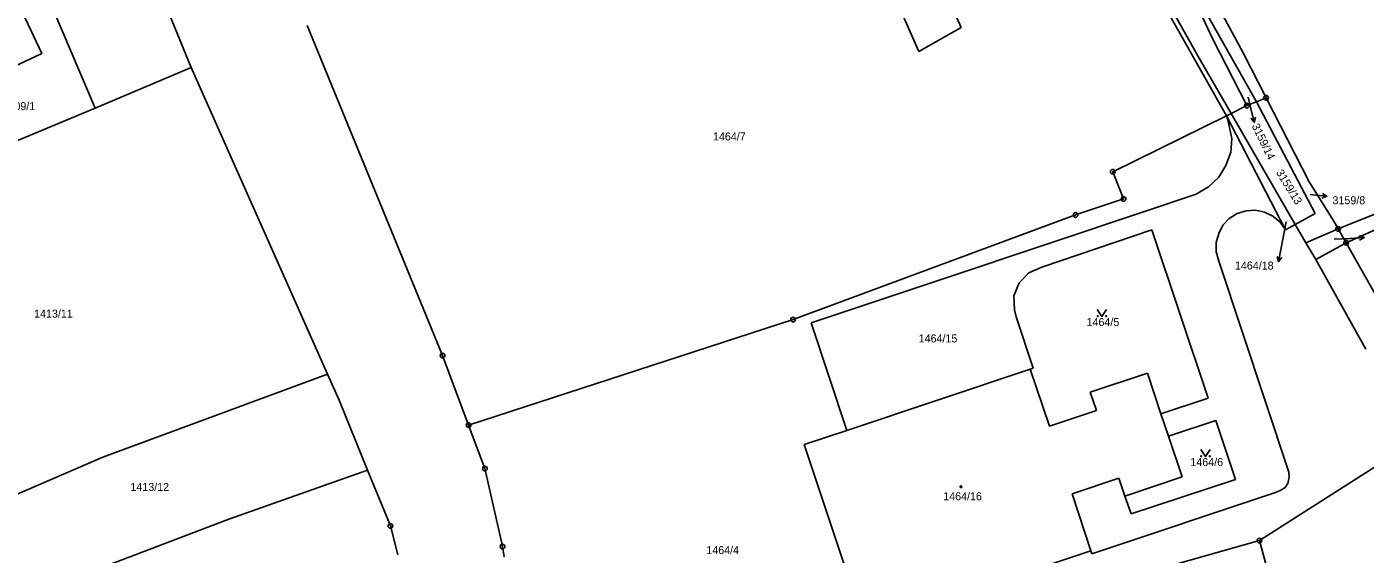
# Model space of a CAD drawing. Extents: x -736345 to -729997, y -1130177 to -1122501.
# Drawn here: x -733111.6 to -732827.2, y -1126333.8 to -1126221.7 of the extents above; entities that cross this region are included whole.
import ezdxf

# ---------------------------------------------------------------- set-up
doc = ezdxf.new("R2010")
doc.units = 0
for name, color, linetype in [('Vrstva 1', 7, 'Continuous'), ('Vrstva 16', 7, 'Continuous'), ('Vrstva 18', 7, 'Continuous'), ('Vrstva 19', 7, 'Continuous'), ('Vrstva 25', 7, 'Continuous')]:
    doc.layers.add(name, color=color, linetype=linetype)

msp = doc.modelspace()

# ---------------------------------------------------------------- linework, layer by layer
at = {"layer": 'Vrstva 1'}
for points in [[(-732856.7, -1126240.64), (-732895.54, -1126171.78)], [(-733089.94, -1126198.05), (-733076.67, -1126230.42)], [(-732870.52, -1126201.9), (-732850.31, -1126237.66)], [(-732866.12, -1126203.19), (-732853.09, -1126227.45)], [(-733110.73, -1126206.91), (-733097.07, -1126239)], [(-732873.69, -1126208.4), (-732862.75, -1126227.89)], [(-732913.04, -1126221.86), (-732917.92, -1126210.92)], [(-732866.04, -1126210.53), (-732859.64, -1126224.23)], [(-732927.29, -1126215.05), (-732922.05, -1126226.97)], [(-733112.55, -1126218.69), (-733120.68, -1126222.48), (-733121.49, -1126220.74), (-733128.58, -1126224.06), (-733125.52, -1126230.46), (-733121.25, -1126228.49), (-733119.31, -1126232.52), (-733108.42, -1126227.43), (-733112.55, -1126218.69)], [(-733052, -1126221.47), (-733023.26, -1126291.59)], [(-732922.05, -1126226.97), (-732913.04, -1126221.86)], [(-732859.64, -1126224.23), (-732852.34, -1126238.5)], [(-732862.75, -1126227.89), (-732855.72, -1126240.16)], [(-732853.09, -1126227.45), (-732848.28, -1126236.81)], [(-733076.67, -1126230.42), (-733097.07, -1126239)], [(-733076.67, -1126230.42), (-733047.71, -1126295.58)], [(-732850.31, -1126237.66), (-732848.28, -1126236.81)], [(-732848.28, -1126236.81), (-732839.1, -1126254.67)], [(-732759.85, -1126235.45), (-732832.96, -1126264.68)], [(-733097.07, -1126239), (-733123.15, -1126249.9)], [(-732855.72, -1126240.16), (-732856.7, -1126240.64)], [(-732855.72, -1126240.16), (-732852.34, -1126238.5)], [(-732842.07, -1126263.74), (-732855.72, -1126240.16)], [(-732852.34, -1126238.5), (-732850.31, -1126237.66)], [(-732837.81, -1126261.45), (-732850.31, -1126237.66)], [(-732856.7, -1126240.64), (-732880.85, -1126252.55)], [(-732856.37, -1126241.52), (-732856.7, -1126240.64)], [(-732844.15, -1126264.86), (-732856.7, -1126240.64)], [(-732855.58, -1126245.47), (-732856.37, -1126241.52)], [(-732855.77, -1126248.35), (-732855.58, -1126245.47)], [(-732856.79, -1126251.21), (-732855.77, -1126248.35)], [(-732858.32, -1126253.72), (-732856.79, -1126251.21)], [(-732878.54, -1126258.33), (-732880.85, -1126252.55)], [(-732860.53, -1126255.78), (-732858.32, -1126253.72)], [(-732863.1, -1126257.28), (-732860.53, -1126255.78)], [(-732839.1, -1126254.67), (-732833.88, -1126263.05)], [(-732888.75, -1126261.73), (-732878.54, -1126258.33)], [(-732873.68, -1126260.84), (-732863.1, -1126257.28)], [(-732948.79, -1126283.96), (-732888.75, -1126261.73)], [(-732916.68, -1126275.24), (-732873.68, -1126260.84)], [(-732856.12, -1126262.45), (-732857.46, -1126263.91)], [(-732854.4, -1126261.43), (-732856.12, -1126262.45)], [(-732852.48, -1126260.82), (-732854.4, -1126261.43)], [(-732850.53, -1126260.72), (-732852.48, -1126260.82)], [(-732848.59, -1126261.12), (-732850.53, -1126260.72)], [(-732846.81, -1126261.97), (-732848.59, -1126261.12)], [(-732845.27, -1126263.26), (-732846.81, -1126261.97)], [(-732842.07, -1126263.74), (-732837.81, -1126261.45)], [(-732817.98, -1126261.72), (-732831.28, -1126267.64)], [(-732895.91, -1126272.81), (-732872.56, -1126264.89)], [(-732860.57, -1126300.66), (-732872.56, -1126264.89)], [(-732858.32, -1126265.67), (-732858.9, -1126267.57)], [(-732857.46, -1126263.91), (-732858.32, -1126265.67)], [(-732844.15, -1126264.86), (-732845.27, -1126263.26)], [(-732842.07, -1126263.74), (-732844.15, -1126264.86)], [(-732842.07, -1126263.74), (-732839.81, -1126267.64)], [(-732839.81, -1126267.64), (-732832.96, -1126264.68)], [(-732833.88, -1126263.05), (-732832.96, -1126264.68)], [(-732831.28, -1126267.64), (-732832.96, -1126264.68)], [(-732858.9, -1126267.57), (-732858.86, -1126269.53)], [(-732837.73, -1126271.22), (-732839.81, -1126267.64)], [(-732837.73, -1126271.22), (-732831.28, -1126267.64)], [(-732831.28, -1126267.64), (-732823.98, -1126280.53)], [(-732858.86, -1126269.53), (-732858.32, -1126271.56)], [(-732827.1, -1126290.21), (-732837.73, -1126271.22)], [(-732900.76, -1126276.14), (-732898.67, -1126274.03)], [(-732898.67, -1126274.03), (-732895.91, -1126272.81)], [(-732858.32, -1126271.56), (-732843.43, -1126316.38)], [(-732944.93, -1126284.68), (-732916.68, -1126275.24)], [(-732901.84, -1126278.92), (-732900.76, -1126276.14)], [(-732901.76, -1126281.9), (-732901.84, -1126278.92)], [(-732901.37, -1126283.37), (-732901.76, -1126281.9)], [(-733017.73, -1126306.36), (-732948.79, -1126283.96)], [(-732937.36, -1126307.51), (-732944.93, -1126284.68)], [(-732897.74, -1126294.26), (-732901.37, -1126283.37)], [(-733023.26, -1126291.59), (-733017.73, -1126306.36)], [(-733047.71, -1126295.58), (-733095.44, -1126313.21)], [(-733047.71, -1126295.58), (-733045.26, -1126301.08)], [(-732898.38, -1126294.46), (-732937.36, -1126307.51)], [(-732898.38, -1126294.46), (-732897.74, -1126294.26)], [(-732894.31, -1126306.58), (-732898.38, -1126294.46)], [(-732873.49, -1126295.34), (-732885.65, -1126299.39)], [(-732870.6, -1126303.99), (-732873.49, -1126295.34)], [(-732885.65, -1126299.39), (-732884.34, -1126303.31)], [(-733045.26, -1126301.08), (-733039.18, -1126315.98)], [(-732870.6, -1126303.99), (-732860.57, -1126300.66)], [(-732884.34, -1126303.31), (-732894.31, -1126306.58)], [(-732870.6, -1126303.99), (-732869, -1126308.76)], [(-732869, -1126308.76), (-732858.97, -1126305.41)], [(-732858.97, -1126305.41), (-732854.78, -1126317.95)], [(-733017.73, -1126306.36), (-733014.27, -1126315.62)], [(-732946.39, -1126310.53), (-732937.36, -1126307.51)], [(-732933.55, -1126349.14), (-732946.39, -1126310.53)], [(-732866.11, -1126317.38), (-732869, -1126308.76)], [(-732849.69, -1126330.92), (-732816.69, -1126309.83)], [(-733136.83, -1126331.03), (-733095.44, -1126313.21)], [(-733039.18, -1126315.98), (-733068.67, -1126326.4)], [(-733039.18, -1126315.98), (-733034.35, -1126327.79)], [(-733014.27, -1126315.62), (-733010.86, -1126330.58)], [(-732843.43, -1126316.38), (-732843.35, -1126317.45)], [(-732879.59, -1126317.64), (-732889.5, -1126321.01)], [(-732878.28, -1126321.51), (-732879.59, -1126317.64)], [(-732878.28, -1126321.51), (-732866.11, -1126317.38)], [(-732854.78, -1126317.95), (-732876.92, -1126325.24)], [(-732844.25, -1126319.65), (-732845.13, -1126320.23)], [(-732843.62, -1126318.8), (-732844.25, -1126319.65)], [(-732843.35, -1126317.45), (-732843.62, -1126318.8)], [(-732889.5, -1126321.01), (-732885.5, -1126333.06)], [(-732846.03, -1126320.66), (-732885.32, -1126333.74)], [(-732876.92, -1126325.24), (-732878.28, -1126321.51)], [(-732845.13, -1126320.23), (-732846.03, -1126320.66)], [(-733121.35, -1126346.41), (-733068.67, -1126326.4)], [(-733034.35, -1126327.79), (-733032.8, -1126333.97)], [(-733010.86, -1126330.58), (-733010.5, -1126332.18)], [(-732909.27, -1126347.78), (-732849.69, -1126330.92)], [(-732838.42, -1126372.81), (-732849.69, -1126330.92)], [(-733010.5, -1126332.18), (-733010.19, -1126334.39)], [(-732885.5, -1126333.06), (-732933.55, -1126349.14)], [(-732885.32, -1126333.74), (-732885.5, -1126333.06)]]:
    msp.add_lwpolyline(points, dxfattribs=at)
at = {"layer": 'Vrstva 16'}
for points in [[(-732852.11, -1126236.67), (-732851.51, -1126239.11)], [(-732838.88, -1126257.36), (-732838.34, -1126257.42)], [(-732843.98, -1126263.19), (-732845.05, -1126268.68)], [(-732833.78, -1126266.88), (-732830.42, -1126266.7)]]:
    msp.add_lwpolyline(points, dxfattribs=at)
at = {"layer": 'Vrstva 25'}
for points in [[(-732851.51, -1126239.11), (-732850.8, -1126242.024)], [(-732850.551, -1126240.934), (-732850.8, -1126242.024), (-732851.522, -1126241.171)], [(-732836.297, -1126257.147), (-732835.359, -1126257.754), (-732836.409, -1126258.139)], [(-732838.34, -1126257.42), (-732835.359, -1126257.754)], [(-732830.42, -1126266.7), (-732827.425, -1126266.543)], [(-732828.449, -1126266.097), (-732827.425, -1126266.543), (-732828.397, -1126267.094)], [(-732844.945, -1126270.738), (-732845.627, -1126271.623), (-732845.925, -1126270.546)], [(-732845.05, -1126268.68), (-732845.627, -1126271.623)], [(-732884.15, -1126281.83), (-732883.15, -1126283.33), (-732882.15, -1126281.83)], [(-732862.13, -1126311.58), (-732861.13, -1126313.08), (-732860.13, -1126311.58)]]:
    msp.add_lwpolyline(points, dxfattribs=at)
for centre, radius in [((-732848.28, -1126236.81), 0.5), ((-732848.28, -1126236.81), 0.032), ((-732852.34, -1126238.5), 0.5), ((-732852.34, -1126238.5), 0.032), ((-732880.85, -1126252.55), 0.5), ((-732880.85, -1126252.55), 0.032), ((-732878.54, -1126258.33), 0.5), ((-732878.54, -1126258.33), 0.032), ((-732888.75, -1126261.73), 0.5), ((-732888.75, -1126261.73), 0.032), ((-732832.96, -1126264.68), 0.5), ((-732832.96, -1126264.68), 0.032), ((-732831.28, -1126267.64), 0.5), ((-732831.28, -1126267.64), 0.032), ((-732948.79, -1126283.96), 0.5), ((-732948.79, -1126283.96), 0.032), ((-732884.05, -1126283.23), 0.1), ((-732882.25, -1126283.23), 0.1), ((-733023.26, -1126291.59), 0.5), ((-733023.26, -1126291.59), 0.032), ((-733017.73, -1126306.36), 0.5), ((-733017.73, -1126306.36), 0.032), ((-732862.03, -1126312.98), 0.1), ((-732860.23, -1126312.98), 0.1), ((-733014.27, -1126315.62), 0.5), ((-733014.27, -1126315.62), 0.032), ((-732913.12, -1126319.49), 0.175), ((-733034.35, -1126327.79), 0.5), ((-733034.35, -1126327.79), 0.032), ((-732849.69, -1126330.92), 0.5), ((-732849.69, -1126330.92), 0.032), ((-733010.5, -1126332.18), 0.5), ((-733010.5, -1126332.18), 0.032)]:
    msp.add_circle(centre, radius, dxfattribs=at)

# ---------------------------------------------------------------- texts
at = {"layer": 'Vrstva 16'}
msp.add_text('3159/14', height=1.7, rotation=295.80235, dxfattribs=at).set_placement((-732851.373, -1126242.789))
for s, p in [('3159/8', (-732834.16, -1126259.45)), ('1464/18', (-732854.887, -1126273.32))]:
    msp.add_text(s, height=1.7, dxfattribs=at).set_placement(p)
at = {"layer": 'Vrstva 18'}
for s, height, p in [('3159/14', 0.1, (-732851.91, -1126236.47)), ('1409/1', 1.7, (-733116.778, -1126239.45)), ('1464/7', 1.7, (-732965.8, -1126245.9)), ('3159/8', 0.1, (-732838.68, -1126257.16)), ('1464/18', 0.1, (-732843.78, -1126262.99)), ('3159/9', 0.1, (-732833.58, -1126266.68)), ('1413/11', 1.7, (-733110.06, -1126283.54)), ('1464/5', 1.7, (-732886.42, -1126285.33)), ('1464/15', 1.7, (-732922.09, -1126288.81)), ('1464/6', 1.7, (-732864.36, -1126315.08)), ('1413/12', 1.7, (-733089.59, -1126320.37)), ('1464/4', 1.7, (-732967.21, -1126333.78))]:
    msp.add_text(s, height=height, dxfattribs=at).set_placement(p)
msp.add_text('3159/13', height=1.7, rotation=301.6024, dxfattribs=at).set_placement((-732846.235, -1126252.705))
at = {"layer": 'Vrstva 19'}
msp.add_text('1464/16', height=1.7, dxfattribs=at).set_placement((-732916.87, -1126322.35))

doc.saveas('drawing.dxf')
